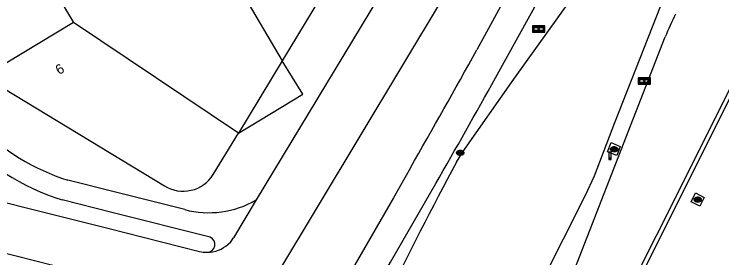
# Model space of a CAD drawing. Extents: x 194485 to 197793, y 468269 to 470822.
# Drawn here: x 196833.5 to 196919.9, y 469480.2 to 469509.9 of the extents above; entities that cross this region are included whole.
import ezdxf

# ---------------------------------------------------------------- set-up
doc = ezdxf.new("R2010")
doc.units = 0
for name, color, linetype in [('BGT begrenzing pand op maaiveld onder overbouw', 7, 'Continuous'), ('BGT grensvlak onbegroeid terreindeel', 7, 'Continuous'), ('BGT grensvlak pand deel overbouw', 7, 'Continuous'), ('BGT grensvlak pand op maaiveld', 7, 'Continuous'), ('BGT grensvlak pand op maaiveld LR', 7, 'Continuous'), ('BGT grensvlak wegdeel', 7, 'Continuous'), ('BGT puntobject bord wegwijzer', 7, 'Continuous'), ('BGT puntobject paal lichtmast', 7, 'Continuous'), ('BGT puntobject put kolk', 7, 'Continuous'), ('BGT tekst huisnummerreeks', 7, 'Continuous')]:
    doc.layers.add(name, color=color, linetype=linetype)

msp = doc.modelspace()

# ---------------------------------------------------------------- linework, layer by layer
at = {"layer": 'BGT begrenzing pand op maaiveld onder overbouw'}
msp.add_line((196866.243, 469504.233), (196860.897, 469495.411), dxfattribs=at)
at = {"layer": 'BGT grensvlak onbegroeid terreindeel'}
for points in [[(196905.935, 469493.137), (196906.38, 469494.245), (196907.495, 469493.788), (196907.054, 469492.685), (196905.935, 469493.137)], [(196916.136, 469487.04), (196916.66, 469488.118), (196917.722, 469487.568), (196917.184, 469486.506), (196916.136, 469487.04)]]:
    msp.add_lwpolyline(points, dxfattribs=at)
at = {"layer": 'BGT grensvlak pand deel overbouw'}
msp.add_lwpolyline([(196860.897, 469495.411), (196868.765, 469500.14), (196866.243, 469504.233)], dxfattribs=at)
at = {"layer": 'BGT grensvlak pand op maaiveld'}
for p, q in [((196871.975, 469513.686), (196866.243, 469504.233)), ((196857.829, 469490.351), (196860.897, 469495.411))]:
    msp.add_line(p, q, dxfattribs=at)
for points in [[(196838.289, 469526.383), (196832.441, 469522.884), (196840.798, 469508.906)], [(196840.798, 469508.906), (196830.369, 469502.633), (196829.923, 469502.899), (196829.648, 469502.446), (196851.872, 469488.988)]]:
    msp.add_lwpolyline(points, dxfattribs=at)
msp.add_arc((196854.17, 469492.642), 4.317, 237.83121, 327.94438, dxfattribs=at)
at = {"layer": 'BGT grensvlak pand op maaiveld LR'}
for p, q in [((196849.333, 469532.989), (196866.243, 469504.233)), ((196860.897, 469495.411), (196840.798, 469508.906))]:
    msp.add_line(p, q, dxfattribs=at)
at = {"layer": 'BGT grensvlak wegdeel'}
for p, q in [((196896.594, 469542.87), (196863.087, 469487.25)), ((196855.934, 469462.094), (196902.067, 469538.831)), ((196898.995, 469471.257), (196912.963, 469507.132)), ((196848.602, 469476.673), (196788.273, 469491.829)), ((196863.087, 469487.25), (196860.312, 469482.644)), ((196859.655, 469481.863), (196859.977, 469482.153)), ((196859.977, 469482.153), (196860.312, 469482.644))]:
    msp.add_line(p, q, dxfattribs=at)
for points in [[(196897.067, 469451.551), (196896.58, 469451.785), (196900.495, 469459.935), (196905.056, 469469.263), (196915.308, 469489.702), (196936.699, 469532.551), (196958.295, 469575.32), (196979.341, 469617.182), (196994.142, 469646.569), (197003.69, 469665.723)], [(196897.067, 469451.551), (196900.981, 469459.699), (196905.54, 469469.023), (196915.791, 469489.46), (196937.182, 469532.308), (196958.777, 469575.078), (196979.823, 469616.938), (196994.625, 469646.328), (197004.173, 469665.482)], [(196910.754, 469542.868), (196906.264, 469534.945), (196895.501, 469515.644), (196890.006, 469505.571)], [(196892.26, 469502.165), (196907.142, 469529.079), (196912.97, 469539.428), (196912.788, 469539.531), (196913.768, 469541.288)], [(196887.509, 469491.85), (196888.263, 469493.106), (196894.501, 469501.992), (196907.001, 469519.409)], [(196883.142, 469447.644), (196886.063, 469453.634), (196892.743, 469467.163), (196897.924, 469477.249), (196903.232, 469487.839), (196904.328, 469490.206), (196906.821, 469496.695), (196911.408, 469508.364), (196913.804, 469514.499)], [(196881.885, 469491.178), (196879.809, 469487.504), (196870.28, 469470.978), (196862.815, 469458.084), (196860.016, 469453.193)], [(196822.701, 469489.385), (196844.968, 469483.794), (196856.15, 469480.986)], [(196854.348, 469486.078), (196846.064, 469488.159), (196840.089, 469489.659)], [(196861.914, 469449.724), (196868.674, 469461.127), (196879.445, 469479.661), (196884.969, 469489.249)], [(196857.476, 469482.715), (196845.455, 469485.734), (196839.403, 469487.253)]]:
    msp.add_lwpolyline(points, dxfattribs=at)
for centre, radius, start, end in [((196967.808, 469484.093), 59.487, 154.27384, 157.21418), ((195684.925, 470176.029), 1379.034, 330.22358, 330.910203), ((196313.245, 469820.5), 660.754, 329.912482, 331.198614), ((196848.545, 469515.901), 27.571, 225.19337, 252.1403), ((196848.552, 469515.912), 30.084, 223.20033, 252.29461), ((197274.293, 469282.988), 439.574, 151.63108, 154.10442), ((196857.292, 469497.293), 11.595, 255.29104, 299.98585), ((196857.076, 469481.836), 0.966, 270.89167, 65.53455), ((196857.082, 469484.7), 3.83, 270.13308, 312.20825), ((196857.087, 469484.715), 3.845, 255.89104, 270.05381)]:
    msp.add_arc(centre, radius, start, end, dxfattribs=at)
at = {"layer": 'BGT puntobject bord wegwijzer'}
for points in [[(196896.787, 469508.476), (196896.787, 469507.726), (196898.287, 469507.726), (196898.287, 469508.476)], [(196898.187, 469508.376), (196898.187, 469507.826), (196896.887, 469507.826), (196896.887, 469508.376)], [(196896.887, 469508.376), (196896.887, 469507.826), (196898.187, 469507.826), (196898.187, 469508.376)], [(196898.087, 469508.276), (196898.087, 469507.926), (196896.987, 469507.926), (196896.987, 469508.276)], [(196909.683, 469502.144), (196909.683, 469501.394), (196911.183, 469501.394), (196911.183, 469502.144)], [(196911.083, 469502.044), (196911.083, 469501.494), (196909.783, 469501.494), (196909.783, 469502.044)], [(196909.783, 469502.044), (196909.783, 469501.494), (196911.083, 469501.494), (196911.083, 469502.044)], [(196910.983, 469501.944), (196910.983, 469501.594), (196909.883, 469501.594), (196909.883, 469501.944)]]:
    msp.add_lwpolyline(points, close=True, dxfattribs=at)
for centre, start, end in [((196897.537, 469508.101), 0, 180), ((196897.537, 469508.101), 180, 0), ((196910.433, 469501.769), 0, 180), ((196910.433, 469501.769), 180, 0)]:
    msp.add_arc(centre, 0.1, start, end, dxfattribs=at)
at = {"layer": 'BGT puntobject paal lichtmast'}
for points in [[(196906.385, 469493.091), (196906.085, 469493.091), (196906.085, 469492.191), (196906.235, 469492.191)], [(196906.235, 469492.191), (196906.385, 469492.191), (196906.385, 469493.091)]]:
    msp.add_lwpolyline(points, dxfattribs=at)
for start, end in [(0, 180), (0, 180), (180, 0), (180, 270), (270, 0)]:
    msp.add_arc((196906.235, 469492.291), 0.1, start, end, dxfattribs=at)
at = {"layer": 'BGT puntobject put kolk'}
for p, q in [((196906.643, 469493.474), (196906.486, 469493.474)), ((196906.486, 469493.399), (196906.643, 469493.399)), ((196906.986, 469493.474), (196906.829, 469493.474)), ((196906.829, 469493.399), (196906.986, 469493.399)), ((196887.87, 469493.034), (196887.713, 469493.034)), ((196887.713, 469492.959), (196887.87, 469492.959)), ((196888.213, 469493.034), (196888.056, 469493.034)), ((196888.056, 469492.959), (196888.213, 469492.959)), ((196916.848, 469487.338), (196916.691, 469487.338)), ((196916.691, 469487.263), (196916.848, 469487.263)), ((196917.191, 469487.338), (196917.034, 469487.338)), ((196917.034, 469487.263), (196917.191, 469487.263))]:
    msp.add_line(p, q, dxfattribs=at)
for centre, radius, start, end in [((196906.486, 469493.436), 0.0375, 90, 270), ((196906.736, 469493.436), 0.1, 0, 180), ((196906.736, 469493.436), 0.1, 157.97569, 180), ((196906.736, 469493.436), 0.1, 180, 202.02431), ((196906.736, 469493.436), 0.1, 180, 0), ((196906.736, 469493.436), 0.1, 0, 22.02431), ((196906.736, 469493.436), 0.1, 337.97569, 0), ((196906.986, 469493.436), 0.0375, 270, 90), ((196887.713, 469492.996), 0.0375, 90, 270), ((196887.963, 469492.996), 0.1, 0, 180), ((196887.963, 469492.996), 0.1, 157.97569, 180), ((196887.963, 469492.996), 0.1, 180, 202.02431), ((196887.963, 469492.996), 0.1, 180, 0), ((196887.963, 469492.996), 0.1, 0, 22.02431), ((196887.963, 469492.996), 0.1, 337.97569, 0), ((196888.213, 469492.996), 0.0375, 270, 90), ((196916.691, 469487.3), 0.0375, 90, 270), ((196916.941, 469487.3), 0.1, 0, 180), ((196916.941, 469487.3), 0.1, 157.97569, 180), ((196916.941, 469487.3), 0.1, 180, 202.02431), ((196916.941, 469487.3), 0.1, 180, 0), ((196916.941, 469487.3), 0.1, 0, 22.02431), ((196916.941, 469487.3), 0.1, 337.97569, 0), ((196917.191, 469487.3), 0.0375, 270, 90)]:
    msp.add_arc(centre, radius, start, end, dxfattribs=at)
for centre in [(196887.963, 469492.996), (196906.736, 469493.436), (196916.941, 469487.3)]:
    msp.add_ellipse(centre, major_axis=(0.392, 0), ratio=0.689655, dxfattribs=at)
for points in [[(196888.405, 469492.996), (196888.405, 469493.039), (196888.393, 469493.083), (196888.327, 469493.197), (196888.246, 469493.254), (196888.054, 469493.319), (196887.944, 469493.325), (196887.741, 469493.284), (196887.65, 469493.237), (196887.547, 469493.12), (196887.522, 469493.06), (196887.52, 469492.938), (196887.544, 469492.877), (196887.628, 469492.778), (196887.687, 469492.739), (196887.866, 469492.671), (196888, 469492.664), (196888.233, 469492.726), (196888.333, 469492.795), (196888.396, 469492.92), (196888.405, 469492.958), (196888.405, 469492.996)], [(196907.178, 469493.436), (196907.178, 469493.479), (196907.166, 469493.523), (196907.1, 469493.637), (196907.019, 469493.694), (196906.827, 469493.759), (196906.717, 469493.765), (196906.514, 469493.724), (196906.423, 469493.677), (196906.32, 469493.56), (196906.295, 469493.5), (196906.293, 469493.378), (196906.317, 469493.317), (196906.401, 469493.218), (196906.46, 469493.179), (196906.639, 469493.111), (196906.773, 469493.104), (196907.006, 469493.166), (196907.106, 469493.235), (196907.169, 469493.36), (196907.178, 469493.398), (196907.178, 469493.436)], [(196917.383, 469487.3), (196917.383, 469487.343), (196917.371, 469487.387), (196917.305, 469487.501), (196917.224, 469487.558), (196917.032, 469487.623), (196916.922, 469487.629), (196916.719, 469487.588), (196916.628, 469487.541), (196916.525, 469487.424), (196916.5, 469487.364), (196916.498, 469487.242), (196916.522, 469487.181), (196916.606, 469487.082), (196916.665, 469487.043), (196916.844, 469486.975), (196916.978, 469486.968), (196917.211, 469487.03), (196917.311, 469487.099), (196917.374, 469487.224), (196917.383, 469487.262), (196917.383, 469487.3)]]:
    msp.add_open_spline(points, degree=3, dxfattribs=at)

# ---------------------------------------------------------------- texts
at = {"layer": 'BGT tekst huisnummerreeks'}
msp.add_text('6', height=1.2, rotation=31, dxfattribs=at).set_placement((196839.034, 469502.477))

doc.saveas('drawing.dxf')
